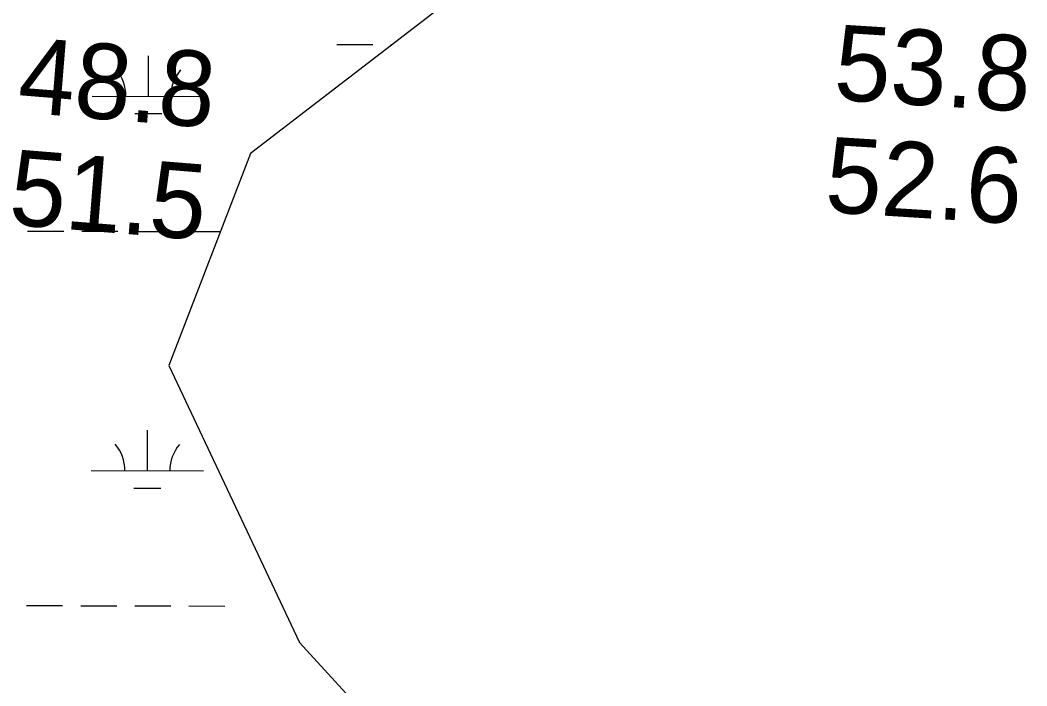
# Model space of a CAD drawing. Extents: x 3161615 to 3199515, y 867541 to 892976.
# Drawn here: x 3194247 to 3195141, y 876681 to 877272 of the extents above; entities that cross this region are included whole.
import ezdxf

# ---------------------------------------------------------------- set-up
doc = ezdxf.new("R2010")
doc.units = 0
doc.layers.add('V-RIVR-RANG', color=7, linetype='Continuous')
doc.layers.add('V-WETL-SWMP', color=7, linetype='Continuous')

msp = doc.modelspace()

# ---------------------------------------------------------------- linework, layer by layer
at = {"layer": 'V-WETL-SWMP'}
for p, q in [((3194639.98, 877298.35), (3194451.86, 877153.54)), ((3194528.4, 877250.33), (3194560.4, 877250.24)), ((3194576.4, 877250.2), (3194577.42, 877250.19)), ((3194361.21, 877204.36), (3194361.31, 877240.36)), ((3194311.21, 877204.5), (3194411.21, 877204.22)), ((3194349.16, 877188.96), (3194373.16, 877188.9)), ((3194451.86, 877153.54), (3194379.51, 876965.27)), ((3194254.03, 877084.59), (3194286.03, 877084.5)), ((3194302.03, 877084.45), (3194334.03, 877084.36)), ((3194350.03, 877084.32), (3194382.03, 877084.23)), ((3194398.03, 877084.19), (3194425.18, 877084.11)), ((3194379.51, 876965.27), (3194495.28, 876719.08)), ((3194360.29, 876871.69), (3194360.39, 876907.69)), ((3194310.29, 876871.82), (3194410.29, 876871.55)), ((3194348.24, 876856.29), (3194372.24, 876856.22)), ((3194253.11, 876751.91), (3194285.11, 876751.82)), ((3194301.11, 876751.78), (3194333.11, 876751.69)), ((3194349.11, 876751.65), (3194381.11, 876751.56)), ((3194397.11, 876751.51), (3194429.11, 876751.43)), ((3194495.28, 876719.08), (3194654.45, 876545.3))]:
    msp.add_line(p, q, dxfattribs=at)
for centre, start, end in [((3194305.96, 877204.99), 359.06985, 40.61351), ((3194416.45, 877204.68), 139.06985, 180.61351), ((3194305.05, 876872.31), 359.06985, 40.61351), ((3194415.53, 876872.01), 139.06985, 180.61351)]:
    msp.add_arc(centre, 35.25, start, end, dxfattribs=at)

# ---------------------------------------------------------------- texts
at = {"layer": 'V-RIVR-RANG'}
for s, rotation, p in [('53.8', 356.39833, (3194968.75, 877201.36)), ('48.8', 355.36833, (3194244.11, 877190.25)), ('52.6', 356.39833, (3194960.88, 877101.66)), ('51.5', 355.36833, (3194236.27, 877090.55))]:
    msp.add_text(s, height=67, rotation=rotation, dxfattribs=at).set_placement(p)

doc.saveas('drawing.dxf')
